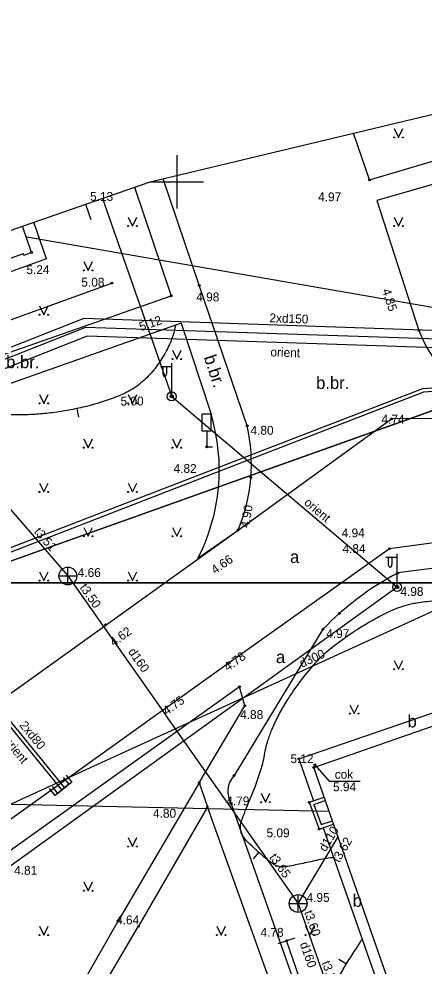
# Model space of a CAD drawing. Extents: x 519536 to 519949, y 326041 to 326519.
# Drawn here: x 519691.1 to 519713.9, y 326305.8 to 326359.2 of the extents above; entities that cross this region are included whole.
import ezdxf

# ---------------------------------------------------------------- set-up
doc = ezdxf.new("R2010")
doc.units = 0
for name, color, linetype in [('APGS_ELEM_####_####_#', 7, 'Continuous'), ('APGS_VADP_ZSPR_####_#', 7, 'Continuous'), ('APGS_VADP_ZSPR_TKST_#', 7, 'Continuous'), ('BUVE_BDET_####_####_#', 7, 'Continuous'), ('BUVE_COKL_####_####_#', 7, 'Continuous'), ('BUVE_EKAS_####_####_#', 7, 'Continuous'), ('BUVE_SOLS_####_####_#', 7, 'Continuous'), ('CELI_CAPM_####_####_#', 7, 'Continuous'), ('CELI_CMAL_####_####_#', 7, 'Continuous'), ('CELI_CSEG_####_TKST_#', 7, 'Continuous'), ('CELI_ELEM_####_####_#', 7, 'Continuous'), ('CELI_TAKA_####_####_#', 7, 'Continuous'), ('ELEK_VADP_VSPR_####_#', 7, 'Continuous'), ('GEOD_ELEM_####_####_#', 7, 'Continuous'), ('LKAN_VADP_PAST_####_#', 7, 'Continuous'), ('LKAN_VADP_PAST_TKST_#', 7, 'Continuous'), ('RAMI_PLAN_####_TKST_#', 7, 'Continuous'), ('RAMI_UZMR_####_####_#', 7, 'Continuous'), ('RELJ_AATZ_####_TKST_#', 7, 'Continuous'), ('RELJ_ELEM_####_####_#', 7, 'Continuous'), ('RELJ_HORZ_PAMT_####_#', 7, 'Continuous'), ('ROBZ_UZMR_####_####_#', 7, 'Continuous'), ('SAKK_KKAN_####_####_#', 7, 'Continuous'), ('SAKT_VADV_PKAB_####_#', 7, 'Continuous'), ('SILT_ELEM_####_####_#', 7, 'Continuous'), ('SILT_VADP_NEDR_####_#', 7, 'Continuous'), ('SILT_VADP_NEDR_TKST_#', 7, 'Continuous'), ('SILT_VADP_UDEN_####_#', 7, 'Continuous'), ('SILT_VADP_UDEN_TKAM_#', 7, 'Continuous'), ('SILT_VADP_UDEN_TKST_#', 7, 'Continuous'), ('SKAN_ELEM_####_####_#', 7, 'Continuous'), ('SKAN_ELEM_PAST_TKST_#', 7, 'Continuous'), ('SKAN_VADP_PAST_####_#', 7, 'Continuous'), ('SKAN_VADP_PAST_TKST_#', 7, 'Continuous'), ('TERT_ELEM_####_####_#', 7, 'Continuous'), ('TERT_KRND_####_####_#', 7, 'Continuous')]:
    doc.layers.add(name, color=color, linetype=linetype)

msp = doc.modelspace()

# ---------------------------------------------------------------- linework, layer by layer
at = {"layer": 'APGS_ELEM_####_####_#'}
for p, q in [((519699.71, 326337.893), (519699.71, 326339.776)), ((519699.71, 326339.56), (519699.075, 326339.555)), ((519699.21, 326339.556), (519699.21, 326339.164)), ((519699.42, 326339.558), (519699.42, 326339.164)), ((519712.421, 326327.136), (519712.421, 326329.019)), ((519712.421, 326328.803), (519711.786, 326328.798)), ((519711.921, 326328.799), (519711.921, 326328.407)), ((519712.131, 326328.801), (519712.131, 326328.407))]:
    msp.add_line(p, q, dxfattribs=at)
for centre, radius in [((519699.71, 326337.893), 0.25), ((519699.71, 326337.893), 0.09), ((519712.421, 326327.136), 0.25), ((519712.421, 326327.136), 0.09)]:
    msp.add_circle(centre, radius, dxfattribs=at)
for centre in [(519699.315, 326339.164), (519712.026, 326328.407)]:
    msp.add_ellipse(centre, major_axis=(0, 0.151), ratio=0.695971, start_param=1.570796, end_param=4.712389, dxfattribs=at)
at = {"layer": 'APGS_VADP_ZSPR_####_#'}
for p, q in [((519695.804, 326349.064), (519699.71, 326337.893)), ((519699.71, 326337.893), (519710.951, 326328.38)), ((519710.951, 326328.38), (519712.421, 326327.136)), ((519712.421, 326327.136), (519690.638, 326311.407))]:
    msp.add_line(p, q, dxfattribs=at)
at = {"layer": 'BUVE_BDET_####_####_#'}
for p, q in [((519707.461, 326314.993), (519708.304, 326315.288)), ((519707.72, 326314.872), (519708.37, 326315.099)), ((519707.461, 326314.993), (519708.023, 326313.484)), ((519707.72, 326314.872), (519708.142, 326313.738)), ((519708.023, 326313.484), (519708.836, 326313.769)), ((519708.142, 326313.738), (519708.77, 326313.957))]:
    msp.add_line(p, q, dxfattribs=at)
at = {"layer": 'BUVE_COKL_####_####_#'}
msp.add_lwpolyline([(519707.775, 326317.11), (519708.581, 326316.191), (519710.334, 326316.191)], dxfattribs=at)
at = {"layer": 'BUVE_EKAS_####_####_#'}
for p, q in [((519691.801, 326346.009), (519691.287, 326347.496)), ((519685.929, 326344.02), (519691.344, 326345.952)), ((519691.377, 326345.858), (519691.344, 326345.952)), ((519691.377, 326345.858), (519691.801, 326346.009)), ((519707.718, 326316.96), (519716.224, 326319.921)), ((519718.478, 326286.241), (519707.718, 326316.96))]:
    msp.add_line(p, q, dxfattribs=at)
at = {"layer": 'BUVE_SOLS_####_####_#'}
for p, q in [((519705.719, 326307.029), (519706.665, 326307.353)), ((519707.159, 326304.375), (519706.192, 326307.191))]:
    msp.add_line(p, q, dxfattribs=at)
at = {"layer": 'CELI_CAPM_####_####_#'}
for points in [[(519710.87, 326350.107), (519709.966, 326352.742)], [(519701.265, 326344.161), (519699.224, 326350.173)], [(519711.275, 326348.945), (519713.654, 326341.605)], [(519703.967, 326336.23), (519701.265, 326344.161)], [(519676.976, 326311.349), (519703.45, 326330.345)], [(519721.432, 326330.577), (519711.995, 326329.302), (519702.947, 326322.862), (519685.046, 326310.03), (519679.534, 326306.119)]]:
    msp.add_lwpolyline(points, dxfattribs=at)
for centre, radius, start, end in [((519720.588, 326344.224), 7.412, 200.6891, 269.6156), ((519694.453, 326334.101), 9.75, 337.3432, 12.6157)]:
    msp.add_arc(centre, radius, start, end, dxfattribs=at)
at = {"layer": 'CELI_CMAL_####_####_#'}
for points in [[(519710.87, 326350.107), (519721.546, 326353.263)], [(519722.411, 326352.133), (519711.275, 326348.945)], [(519697.615, 326349.693), (519699.685, 326343.569)], [(519692.642, 326345.647), (519691.926, 326347.718)], [(519692.642, 326345.647), (519676.758, 326339.946)], [(519670.505, 326335.298), (519678.685, 326336.203), (519687.833, 326339.436), (519699.685, 326343.569)], [(519700.246, 326342.024), (519689.378, 326338.197), (519679.289, 326334.76), (519677.723, 326323.419), (519676.173, 326312.362)], [(519700.246, 326342.024), (519701.933, 326336.885)], [(519723.646, 326329.372), (519712.456, 326327.931)], [(519708.239, 326324.759), (519703.225, 326316.512)], [(519703.536, 326321.515), (519679.395, 326304.262)], [(519701.263, 326316.095), (519703.839, 326320.444), (519703.536, 326321.515)], [(519706.879, 326317.453), (519716.79, 326320.843)], [(519706.879, 326317.453), (519707.71, 326315.08)], [(519701.263, 326316.095), (519696.693, 326308.304)], [(519701.263, 326316.095), (519701.72, 326314.731)], [(519713.616, 326281.366), (519711.152, 326288.014), (519705.824, 326303.286), (519701.72, 326314.731), (519697.846, 326308.001)], [(519703.058, 326314.913), (519707.026, 326303.66), (519712.471, 326288.454), (519714.996, 326281.703)], [(519708.242, 326313.561), (519711.499, 326304.264)], [(519696.693, 326308.304), (519688.757, 326294.451)], [(519693.346, 326300.36), (519697.846, 326308.001)]]:
    msp.add_lwpolyline(points, dxfattribs=at)
for centre, radius, start, end in [((519691.458, 326333.751), 10.934, 332.8949, 16.6577), ((519720.373, 326313.017), 16.885, 117.9605, 135.94), ((519704.25, 326315.597), 1.374, 138.2308, 209.8445)]:
    msp.add_arc(centre, radius, start, end, dxfattribs=at)
at = {"layer": 'CELI_ELEM_####_####_#'}
for p, q in [((519701.934, 326336.893), (519701.434, 326336.893)), ((519701.434, 326335.924), (519701.434, 326336.893)), ((519701.934, 326335.924), (519701.934, 326336.893)), ((519701.934, 326335.924), (519701.434, 326335.924)), ((519701.688, 326335.924), (519701.688, 326335.046)), ((519701.688, 326335.046), (519702.003, 326335.046))]:
    msp.add_line(p, q, dxfattribs=at)
at = {"layer": 'CELI_TAKA_####_####_#'}
for points in [[(519703.45, 326330.345), (519712.101, 326336.621)], [(519731.512, 326336.747), (519712.101, 326336.621)], [(519701.191, 326328.769), (519701.191, 326328.769), (519703.45, 326330.345)]]:
    msp.add_lwpolyline(points, dxfattribs=at)
at = {"layer": 'ELEK_VADP_VSPR_####_#'}
for points in [[(519660.284, 326319.45), (519682.383, 326326.191), (519713.875, 326338.347), (519727.748, 326339.361), (519740.365, 326336.531)], [(519660.385, 326319.243), (519682.406, 326325.92), (519713.921, 326338.15), (519727.733, 326339.159), (519740.079, 326336.39)]]:
    msp.add_lwpolyline(points, dxfattribs=at)
at = {"layer": 'GEOD_ELEM_####_####_#'}
for p, q in [((519700, 326351.5), (519700, 326350)), ((519698.5, 326350), (519700, 326350)), ((519700, 326350), (519700, 326348.5)), ((519700, 326350), (519701.5, 326350))]:
    msp.add_line(p, q, dxfattribs=at)
at = {"layer": 'LKAN_VADP_PAST_####_#'}
for p, q in [((519695.328, 326317.049), (519723.9, 326330.123)), ((519683.545, 326311.658), (519695.328, 326317.049))]:
    msp.add_line(p, q, dxfattribs=at)
at = {"layer": 'RAMI_PLAN_####_TKST_#'}
for p, q in [((519813.09, 326327.384), (519535.524, 326327.384)), ((519549.616, 326327.384), (519948.98, 326327.384))]:
    msp.add_line(p, q, dxfattribs=at)
at = {"layer": 'RAMI_UZMR_####_####_#'}
msp.add_lwpolyline([(519677.714, 326342.785), (519698.5, 326350), (519731.501, 326357.892), (519737.588, 326345.92), (519745.762, 326337.624), (519750.101, 326341.721), (519757.06, 326345.369), (519768.285, 326348.755), (519787.076, 326359.753), (519805.421, 326337.748), (519789.141, 326322.825), (519795, 326316.434), (519793.447, 326310.334), (519805.429, 326296.386), (519823.19, 326274.962), (519838.453, 326250.764), (519857.773, 326227.07), (519873.021, 326209.453), (519881.37, 326184.273)], dxfattribs=at)
at = {"layer": 'RELJ_ELEM_####_####_#'}
for centre in [(519710.87, 326350.107), (519691.801, 326346.009), (519696.33, 326344.286), (519701.265, 326344.161), (519699.685, 326343.569), (519713.654, 326341.605), (519699.71, 326337.893), (519712.101, 326336.621), (519703.967, 326336.23), (519701.688, 326335.046), (519704.171, 326333.319), (519703.45, 326330.345), (519711.995, 326329.302), (519712.456, 326327.931), (519712.421, 326327.136), (519709.164, 326325.645), (519695.984, 326325.019), (519708.239, 326324.759), (519702.947, 326322.862), (519703.536, 326321.515), (519703.839, 326320.444), (519699.427, 326320.362), (519706.879, 326317.453), (519707.718, 326316.96), (519707.775, 326317.11), (519703.225, 326316.512), (519701.263, 326316.095), (519701.72, 326314.731), (519703.058, 326314.913), (519707.461, 326314.993), (519708.023, 326313.484), (519706.839, 326309.284), (519696.693, 326308.304), (519697.846, 326308.001), (519706.192, 326307.191)]:
    msp.add_circle(centre, 0.05, dxfattribs=at)
at = {"layer": 'RELJ_HORZ_PAMT_####_#'}
for p, q in [((519694.48, 326336.721), (519694.377, 326337.21)), ((519704.627, 326312.175), (519704.299, 326311.798)), ((519709.136, 326306.14), (519709.563, 326305.88))]:
    msp.add_line(p, q, dxfattribs=at)
for points in [[(519699.928, 326341.912), (519699.913, 326341.841), (519699.705, 326341.121), (519699.557, 326340.762), (519699.376, 326340.403), (519698.841, 326339.569), (519698.219, 326338.867), (519697.492, 326338.302), (519697.083, 326338.073), (519696.64, 326337.88), (519694.817, 326337.31), (519694.363, 326337.207), (519693.909, 326337.115), (519693.452, 326337.035), (519692.993, 326336.972), (519692.537, 326336.924), (519692.08, 326336.885), (519691.624, 326336.86), (519691.167, 326336.852), (519690.71, 326336.858), (519690.253, 326336.873), (519689.339, 326336.936), (519688.505, 326337.019), (519687.672, 326337.105), (519686.541, 326337.23)], [(519705.424, 326319.244), (519705.791, 326320), (519705.996, 326320.368), (519706.214, 326320.73), (519706.539, 326321.225), (519706.884, 326321.705), (519707.634, 326322.644), (519708.344, 326323.388), (519709.138, 326324.035), (519710.83, 326325.149), (519711.716, 326325.632), (519712.172, 326325.844), (519712.642, 326326.03), (519713.208, 326326.19), (519713.528, 326326.249), (519714.499, 326326.362), (519714.826, 326326.384), (519715.154, 326326.401), (519715.481, 326326.418), (519715.808, 326326.438), (519717.105, 326326.559), (519717.74, 326326.681), (519718.361, 326326.866), (519719.562, 326327.348), (519720.746, 326327.863)], [(519703.861, 326314.504), (519704.704, 326316.709), (519704.842, 326317.18), (519704.942, 326317.662), (519705.041, 326318.145), (519705.178, 326318.62), (519705.424, 326319.244)], [(519708.832, 326311.877), (519708.65, 326311.86), (519707.775, 326311.692), (519706.897, 326311.503), (519706.049, 326311.354), (519705.879, 326311.35), (519705.794, 326311.363), (519705.709, 326311.384), (519705.543, 326311.448), (519705.39, 326311.537), (519705.084, 326311.77), (519704.78, 326312.04), (519704.327, 326312.437), (519703.91, 326312.843), (519703.752, 326313.043), (519703.688, 326313.154), (519703.633, 326313.273), (519703.596, 326313.739), (519703.691, 326314.051), (519703.807, 326314.363), (519703.861, 326314.504)], [(519712.245, 326302.133), (519711.926, 326301.971), (519711.638, 326301.804), (519711.351, 326301.596), (519710.781, 326301.14), (519710.509, 326300.946), (519710.367, 326300.856), (519710.22, 326300.771), (519709.946, 326300.671), (519709.81, 326300.651), (519709.743, 326300.65), (519709.676, 326300.655), (519709.581, 326300.689), (519709.495, 326300.742), (519709.352, 326300.886), (519709.208, 326301.084), (519709.066, 326301.284), (519708.929, 326301.472), (519708.807, 326301.659), (519708.709, 326301.852), (519708.64, 326302.057), (519708.581, 326302.563), (519708.619, 326303.081), (519708.71, 326303.602), (519708.81, 326304.115), (519708.908, 326304.504), (519708.971, 326304.695), (519709.042, 326304.884), (519709.218, 326305.27), (519709.42, 326305.641), (519709.648, 326306.016), (519709.884, 326306.384), (519710.122, 326306.752), (519710.352, 326307.126), (519710.443, 326307.279)]]:
    msp.add_spline(points, degree=3, dxfattribs=at)
at = {"layer": 'ROBZ_UZMR_####_####_#'}
msp.add_line((519737.746, 326345.414), (519670.304, 326321.355), dxfattribs=at)
msp.add_lwpolyline([(519670.304, 326321.355), (519737.746, 326345.414), (519745.717, 326337.069), (519750.347, 326341.449), (519761.947, 326329.667), (519768.36, 326323.393), (519766.634, 326320.884), (519725.483, 326261.055)], close=True, dxfattribs=at)
at = {"layer": 'SAKK_KKAN_####_####_#'}
msp.add_line((519726.124, 326340.873), (519691.542, 326346.88), dxfattribs=at)
at = {"layer": 'SAKT_VADV_PKAB_####_#'}
msp.add_lwpolyline([(519708.586, 326314.481), (519609.636, 326316.664)], dxfattribs=at)
at = {"layer": 'SILT_ELEM_####_####_#'}
for points in [[(519693.592, 326316.398), (519693.908, 326316.01), (519693.133, 326315.378), (519692.817, 326315.766)], [(519693.754, 326316.515), (519694.07, 326316.128), (519693.295, 326315.496), (519692.979, 326315.883)]]:
    msp.add_lwpolyline(points, dxfattribs=at)
at = {"layer": 'SILT_VADP_NEDR_####_#'}
for points in [[(519693.521, 326315.694), (519673.831, 326339.839), (519673.39, 326341.124)], [(519693.683, 326315.812), (519674.009, 326339.938), (519673.576, 326341.195)]]:
    msp.add_lwpolyline(points, dxfattribs=at)
at = {"layer": 'SILT_VADP_UDEN_####_#'}
msp.add_lwpolyline([(519735.873, 326334.715), (519715.345, 326341.099), (519694.843, 326341.789), (519654.909, 326326.022)], dxfattribs=at)
at = {"layer": 'SILT_VADP_UDEN_TKAM_#'}
for points in [[(519736.482, 326335.049), (519715.493, 326341.576), (519694.747, 326342.288), (519654.577, 326326.429)], [(519735.282, 326334.392), (519715.197, 326340.622), (519694.939, 326341.29), (519655.24, 326325.616)]]:
    msp.add_lwpolyline(points, dxfattribs=at)
at = {"layer": 'SKAN_ELEM_####_####_#'}
for p, q in [((519693.854, 326327.261), (519693.854, 326328.261)), ((519693.354, 326327.761), (519694.354, 326327.761)), ((519706.839, 326308.784), (519706.839, 326309.784)), ((519706.339, 326309.284), (519707.339, 326309.284))]:
    msp.add_line(p, q, dxfattribs=at)
for centre in [(519693.854, 326327.761), (519706.839, 326309.284)]:
    msp.add_circle(centre, 0.5, dxfattribs=at)
at = {"layer": 'SKAN_VADP_PAST_####_#'}
for points in [[(519683.5, 326339.756), (519693.854, 326327.761)], [(519693.854, 326327.761), (519699.362, 326319.924)], [(519699.367, 326319.917), (519706.84, 326309.284)], [(519706.839, 326309.284), (519709.09, 326313.042)], [(519706.839, 326309.284), (519708.824, 326303.599), (519712.593, 326292.721)]]:
    msp.add_lwpolyline(points, dxfattribs=at)
at = {"layer": 'TERT_ELEM_####_####_#'}
for p, q in [((519712.25, 326353), (519712.5, 326352.5)), ((519712.5, 326352.5), (519712.75, 326353)), ((519697.25, 326348), (519697.5, 326347.5)), ((519697.5, 326347.5), (519697.75, 326348)), ((519712.25, 326348), (519712.5, 326347.5)), ((519712.5, 326347.5), (519712.75, 326348)), ((519694.75, 326345.5), (519695, 326345)), ((519695, 326345), (519695.25, 326345.5)), ((519692.25, 326343), (519692.5, 326342.5)), ((519692.5, 326342.5), (519692.75, 326343)), ((519699.75, 326340.5), (519700, 326340)), ((519700, 326340), (519700.25, 326340.5)), ((519692.25, 326338), (519692.5, 326337.5)), ((519692.5, 326337.5), (519692.75, 326338)), ((519697.25, 326338), (519697.5, 326337.5)), ((519697.5, 326337.5), (519697.75, 326338)), ((519694.75, 326335.5), (519695, 326335)), ((519695, 326335), (519695.25, 326335.5)), ((519699.75, 326335.5), (519700, 326335)), ((519700, 326335), (519700.25, 326335.5)), ((519692.25, 326333), (519692.5, 326332.5)), ((519692.5, 326332.5), (519692.75, 326333)), ((519697.25, 326333), (519697.5, 326332.5)), ((519697.5, 326332.5), (519697.75, 326333)), ((519694.75, 326330.5), (519695, 326330)), ((519695, 326330), (519695.25, 326330.5)), ((519699.75, 326330.5), (519700, 326330)), ((519700, 326330), (519700.25, 326330.5)), ((519692.25, 326328), (519692.5, 326327.5)), ((519692.5, 326327.5), (519692.75, 326328)), ((519697.25, 326328), (519697.5, 326327.5)), ((519697.5, 326327.5), (519697.75, 326328)), ((519712.25, 326323), (519712.5, 326322.5)), ((519712.5, 326322.5), (519712.75, 326323)), ((519709.75, 326320.5), (519710, 326320)), ((519710, 326320), (519710.25, 326320.5)), ((519704.75, 326315.5), (519705, 326315)), ((519705, 326315), (519705.25, 326315.5)), ((519697.25, 326313), (519697.5, 326312.5)), ((519697.5, 326312.5), (519697.75, 326313)), ((519694.75, 326310.5), (519695, 326310)), ((519695, 326310), (519695.25, 326310.5)), ((519692.25, 326308), (519692.5, 326307.5)), ((519692.5, 326307.5), (519692.75, 326308)), ((519702.25, 326308), (519702.5, 326307.5)), ((519702.5, 326307.5), (519702.75, 326308)), ((519707.25, 326308), (519707.5, 326307.5)), ((519707.5, 326307.5), (519707.75, 326308))]:
    msp.add_line(p, q, dxfattribs=at)
for centre, radius in [((519712.25, 326352.5), 0.028), ((519712.75, 326352.5), 0.0263), ((519697.25, 326347.5), 0.028), ((519697.75, 326347.5), 0.0263), ((519712.25, 326347.5), 0.028), ((519712.75, 326347.5), 0.0263), ((519694.75, 326345), 0.028), ((519695.25, 326345), 0.0263), ((519692.25, 326342.5), 0.028), ((519692.75, 326342.5), 0.0263), ((519699.75, 326340), 0.028), ((519700.25, 326340), 0.0263), ((519692.25, 326337.5), 0.028), ((519692.75, 326337.5), 0.0263), ((519697.25, 326337.5), 0.028), ((519697.75, 326337.5), 0.0263), ((519694.75, 326335), 0.028), ((519695.25, 326335), 0.0263), ((519699.75, 326335), 0.028), ((519700.25, 326335), 0.0263), ((519692.25, 326332.5), 0.028), ((519692.75, 326332.5), 0.0263), ((519697.25, 326332.5), 0.028), ((519697.75, 326332.5), 0.0263), ((519694.75, 326330), 0.028), ((519695.25, 326330), 0.0263), ((519699.75, 326330), 0.028), ((519700.25, 326330), 0.0263), ((519692.25, 326327.5), 0.028), ((519692.75, 326327.5), 0.0263), ((519697.25, 326327.5), 0.028), ((519697.75, 326327.5), 0.0263), ((519712.25, 326322.5), 0.028), ((519712.75, 326322.5), 0.0263), ((519709.75, 326320), 0.028), ((519710.25, 326320), 0.0263), ((519704.75, 326315), 0.028), ((519705.25, 326315), 0.0263), ((519697.25, 326312.5), 0.028), ((519697.75, 326312.5), 0.0263), ((519694.75, 326310), 0.028), ((519695.25, 326310), 0.0263), ((519692.25, 326307.5), 0.028), ((519692.75, 326307.5), 0.0263), ((519702.25, 326307.5), 0.028), ((519702.75, 326307.5), 0.0263), ((519707.25, 326307.5), 0.028), ((519707.75, 326307.5), 0.0263)]:
    msp.add_circle(centre, radius, dxfattribs=at)
at = {"layer": 'TERT_KRND_####_####_#'}
msp.add_line((519694.853, 326348.734), (519695.148, 326347.874), dxfattribs=at)
msp.add_lwpolyline([(519670.969, 326340.194), (519671.972, 326337.159), (519679.494, 326338.186), (519696.33, 326344.286)], dxfattribs=at)

# ---------------------------------------------------------------- texts
at = {"layer": 'APGS_VADP_ZSPR_TKST_#'}
msp.add_text('orient', height=0.5, rotation=319.7596, dxfattribs=at).set_placement((519707.132, 326331.834))
at = {"layer": 'BUVE_COKL_####_####_#'}
for s, p in [('cok', (519708.902, 326316.321)), ('5.94', (519708.805, 326315.619))]:
    msp.add_text(s, height=0.5, dxfattribs=at).set_placement(p)
at = {"layer": 'CELI_CSEG_####_TKST_#'}
for s, p in [('b.br.', (519690.375, 326339.485)), ('b.br.', (519707.852, 326338.311)), ('a', (519706.381, 326328.495)), ('a', (519705.588, 326322.848)), ('b', (519713.008, 326319.218)), ('b', (519709.913, 326309.099))]:
    msp.add_text(s, height=0.7, dxfattribs=at).set_placement(p)
msp.add_text('b.br.', height=0.7, rotation=288.1737, dxfattribs=at).set_placement((519701.513, 326340.105))
at = {"layer": 'LKAN_VADP_PAST_TKST_#'}
msp.add_text('d300', height=0.5, rotation=24.5871, dxfattribs=at).set_placement((519707.049, 326322.578))
at = {"layer": 'RELJ_AATZ_####_TKST_#'}
for s, p in [(' 5.13', (519694.921, 326348.926)), (' 4.97', (519707.782, 326348.902)), (' 5.24', (519691.33, 326344.792)), (' 5.08', (519694.429, 326344.085)), (' 4.98', (519700.909, 326343.254)), (' 5.00', (519696.639, 326337.378)), (' 4.74', (519711.355, 326336.361)), (' 4.80', (519703.967, 326335.73)), (' 4.82', (519699.63, 326333.576)), (' 4.94', (519709.107, 326329.942)), (' 4.84', (519709.152, 326329.055)), (' 4.98', (519712.421, 326326.636)), (' 4.97', (519708.239, 326324.259)), (' 4.88', (519703.382, 326319.69)), (' 5.12', (519706.219, 326317.206)), (' 4.79', (519702.601, 326314.819)), (' 4.80', (519698.471, 326314.122)), (' 5.09', (519704.872, 326313.02)), (' 4.81', (519690.638, 326310.907)), (' 4.64', (519696.388, 326308.108)), (' 4.78', (519704.533, 326307.408))]:
    msp.add_text(s, height=0.5, dxfattribs=at).set_placement(p)
for s, rotation, p in [(' 4.85', 287.9583, (519711.509, 326344.059)), (' 5.12', 19.2246, (519697.8, 326341.506)), (' 4.90', 80.0057, (519704.031, 326330.26)), (' 4.66', 34.9017, (519701.999, 326327.736)), (' 4.62', 35.7307, (519696.29, 326323.658)), (' 4.78', 35.4417, (519702.723, 326322.255)), (' 4.75', 35.6341, (519699.275, 326319.775))]:
    msp.add_text(s, height=0.5, rotation=rotation, dxfattribs=at).set_placement(p)
at = {"layer": 'SILT_VADP_NEDR_TKST_#'}
for s, p in [('2xd80', (519691.097, 326319.327)), ('orient', (519690.222, 326318.425))]:
    msp.add_text(s, height=0.5, rotation=309.1959, dxfattribs=at).set_placement(p)
at = {"layer": 'SILT_VADP_UDEN_TKST_#'}
for s, p in [('2xd150', (519705.214, 326342.075)), ('orient', (519705.269, 326340.154))]:
    msp.add_text(s, height=0.5, rotation=358.0344, dxfattribs=at).set_placement(p)
at = {"layer": 'SKAN_ELEM_PAST_TKST_#'}
for s, p in [(' 4.66', (519694.223, 326327.706)), (' 4.95', (519707.129, 326309.373))]:
    msp.add_text(s, height=0.5, dxfattribs=at).set_placement(p)
at = {"layer": 'SKAN_VADP_PAST_TKST_#'}
for s, rotation, p in [('t3.51', 310.8005, (519691.915, 326330.237)), ('t3.50', 305.1003, (519694.497, 326327.107)), ('d160', 305.1004, (519697.226, 326323.485)), ('d110', 59.0754, (519708.392, 326312.168)), ('t3.62', 59.0754, (519709.147, 326311.553)), ('t3.65', 305.1003, (519705.193, 326311.888)), ('t3.60', 289.2474, (519707.17, 326308.791)), ('d160', 289.2474, (519706.928, 326307.013)), ('t3.54', 289.2474, (519708.162, 326305.949))]:
    msp.add_text(s, height=0.5, rotation=rotation, dxfattribs=at).set_placement(p)

doc.saveas('drawing.dxf')
